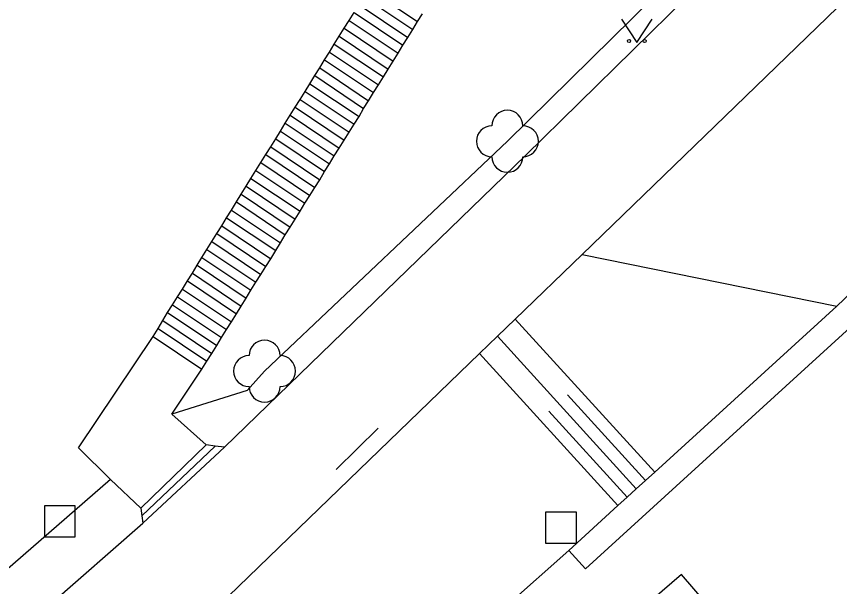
# Model space of a CAD drawing. Extents: x -737812 to -729375, y -1123000 to -1115500.
# Drawn here: x -736178.18 to -736151.61, y -1119440.71 to -1119422.3 of the extents above; entities that cross this region are included whole.
import ezdxf

# ---------------------------------------------------------------- set-up
doc = ezdxf.new("R2010")
doc.units = 0
for name, color, linetype in [('Doplněk polohopisu', 7, 'Continuous'), ('Hranice - ploty_ zdi', 7, 'Continuous'), ('Povr_ zn_ inž_ sítí - kan_', 7, 'Continuous'), ('Povr_ zn_ inž_ sítí - ner_', 7, 'Continuous'), ('Stavební objekty', 7, 'Continuous'), ('Výškopis', 7, 'Continuous'), ('Zeleň', 7, 'Continuous'), ('Značky druhů pozemků', 7, 'Continuous')]:
    doc.layers.add(name, color=color, linetype=linetype)

msp = doc.modelspace()

# ---------------------------------------------------------------- linework, layer by layer
at = {"layer": 'Doplněk polohopisu'}
for p, q in [((-736159.92, -1119429.98), (-736145.81, -1119416.33)), ((-736161.74, -1119426.79), (-736154.33, -1119419.5)), ((-736171.46, -1119436.21), (-736161.74, -1119426.79)), ((-736162.08, -1119432.07), (-736159.92, -1119429.98)), ((-736162.65, -1119432.62), (-736162.08, -1119432.07)), ((-736163.23, -1119433.18), (-736162.65, -1119432.62)), ((-736173.27, -1119442.88), (-736163.23, -1119433.18)), ((-736167.86, -1119436.93), (-736166.5, -1119435.59)), ((-736185.84, -1119448.92), (-736174.1, -1119438.66))]:
    msp.add_line(p, q, dxfattribs=at)
at = {"layer": 'Hranice - ploty_ zdi'}
for p, q in [((-736166.81, -1119421.41), (-736165.23, -1119422.46)), ((-736166.97, -1119421.66), (-736165.38, -1119422.72)), ((-736167.12, -1119421.92), (-736165.54, -1119422.98)), ((-736167.44, -1119422.43), (-736167.28, -1119422.17)), ((-736167.28, -1119422.17), (-736165.7, -1119423.23)), ((-736165.23, -1119422.46), (-736165.07, -1119422.21)), ((-736167.6, -1119422.68), (-736167.44, -1119422.43)), ((-736167.44, -1119422.43), (-736165.86, -1119423.49)), ((-736165.38, -1119422.72), (-736165.23, -1119422.46)), ((-736151.69, -1119431.65), (-736142.23, -1119422.5)), ((-736167.76, -1119422.94), (-736167.6, -1119422.68)), ((-736167.6, -1119422.68), (-736166.02, -1119423.74)), ((-736165.54, -1119422.98), (-736165.38, -1119422.72)), ((-736167.92, -1119423.19), (-736167.76, -1119422.94)), ((-736167.76, -1119422.94), (-736166.18, -1119424)), ((-736165.7, -1119423.23), (-736165.54, -1119422.98)), ((-736168.07, -1119423.45), (-736167.92, -1119423.19)), ((-736167.92, -1119423.19), (-736166.33, -1119424.25)), ((-736165.86, -1119423.49), (-736165.7, -1119423.23)), ((-736168.23, -1119423.7), (-736168.07, -1119423.45)), ((-736168.07, -1119423.45), (-736166.49, -1119424.51)), ((-736166.02, -1119423.74), (-736165.86, -1119423.49)), ((-736168.39, -1119423.96), (-736168.23, -1119423.7)), ((-736168.23, -1119423.7), (-736166.65, -1119424.76)), ((-736166.18, -1119424), (-736166.02, -1119423.74)), ((-736168.55, -1119424.21), (-736168.39, -1119423.96)), ((-736168.39, -1119423.96), (-736166.81, -1119425.02)), ((-736166.33, -1119424.25), (-736166.18, -1119424)), ((-736168.71, -1119424.47), (-736168.55, -1119424.21)), ((-736168.55, -1119424.21), (-736166.97, -1119425.27)), ((-736166.49, -1119424.51), (-736166.33, -1119424.25)), ((-736168.86, -1119424.72), (-736168.71, -1119424.47)), ((-736168.71, -1119424.47), (-736167.12, -1119425.53)), ((-736166.65, -1119424.76), (-736166.49, -1119424.51)), ((-736169.02, -1119424.98), (-736168.86, -1119424.72)), ((-736168.86, -1119424.72), (-736167.28, -1119425.78)), ((-736166.81, -1119425.02), (-736166.65, -1119424.76)), ((-736169.18, -1119425.23), (-736169.02, -1119424.98)), ((-736169.02, -1119424.98), (-736167.44, -1119426.04)), ((-736166.97, -1119425.27), (-736166.81, -1119425.02)), ((-736169.34, -1119425.49), (-736169.18, -1119425.23)), ((-736169.18, -1119425.23), (-736167.6, -1119426.29)), ((-736167.12, -1119425.53), (-736166.97, -1119425.27)), ((-736169.66, -1119426), (-736169.5, -1119425.74)), ((-736169.5, -1119425.74), (-736169.34, -1119425.49)), ((-736169.5, -1119425.74), (-736167.92, -1119426.8)), ((-736169.34, -1119425.49), (-736167.76, -1119426.55)), ((-736167.28, -1119425.78), (-736167.12, -1119425.53)), ((-736169.81, -1119426.25), (-736169.66, -1119426)), ((-736169.66, -1119426), (-736168.07, -1119427.06)), ((-736167.44, -1119426.04), (-736167.28, -1119425.78)), ((-736169.97, -1119426.51), (-736169.81, -1119426.25)), ((-736169.81, -1119426.25), (-736168.23, -1119427.31)), ((-736167.6, -1119426.29), (-736167.44, -1119426.04)), ((-736170.13, -1119426.76), (-736169.97, -1119426.51)), ((-736169.97, -1119426.51), (-736168.39, -1119427.57)), ((-736167.76, -1119426.55), (-736167.6, -1119426.29)), ((-736170.29, -1119427.02), (-736170.13, -1119426.76)), ((-736170.13, -1119426.76), (-736168.55, -1119427.82)), ((-736168.07, -1119427.06), (-736167.92, -1119426.8)), ((-736167.92, -1119426.8), (-736167.76, -1119426.55)), ((-736170.45, -1119427.27), (-736170.29, -1119427.02)), ((-736170.29, -1119427.02), (-736168.71, -1119428.08)), ((-736168.23, -1119427.31), (-736168.07, -1119427.06)), ((-736170.61, -1119427.53), (-736170.45, -1119427.27)), ((-736170.45, -1119427.27), (-736168.87, -1119428.33)), ((-736168.39, -1119427.57), (-736168.23, -1119427.31)), ((-736170.76, -1119427.78), (-736170.61, -1119427.53)), ((-736170.61, -1119427.53), (-736169.02, -1119428.59)), ((-736168.55, -1119427.82), (-736168.39, -1119427.57)), ((-736170.92, -1119428.04), (-736170.76, -1119427.78)), ((-736170.76, -1119427.78), (-736169.18, -1119428.84)), ((-736168.71, -1119428.08), (-736168.55, -1119427.82)), ((-736171.08, -1119428.29), (-736170.92, -1119428.04)), ((-736170.92, -1119428.04), (-736169.34, -1119429.1)), ((-736168.87, -1119428.33), (-736168.71, -1119428.08)), ((-736171.24, -1119428.55), (-736171.08, -1119428.29)), ((-736171.08, -1119428.29), (-736169.5, -1119429.35)), ((-736169.02, -1119428.59), (-736168.87, -1119428.33)), ((-736171.4, -1119428.8), (-736171.24, -1119428.55)), ((-736171.24, -1119428.55), (-736169.66, -1119429.61)), ((-736169.18, -1119428.84), (-736169.02, -1119428.59)), ((-736171.55, -1119429.06), (-736171.4, -1119428.8)), ((-736171.4, -1119428.8), (-736169.81, -1119429.86)), ((-736169.34, -1119429.1), (-736169.18, -1119428.84)), ((-736171.71, -1119429.31), (-736171.55, -1119429.06)), ((-736171.55, -1119429.06), (-736169.97, -1119430.12)), ((-736169.5, -1119429.35), (-736169.34, -1119429.1)), ((-736171.87, -1119429.57), (-736171.71, -1119429.31)), ((-736171.71, -1119429.31), (-736170.13, -1119430.37)), ((-736169.66, -1119429.61), (-736169.5, -1119429.35)), ((-736172.03, -1119429.82), (-736171.87, -1119429.57)), ((-736171.87, -1119429.57), (-736170.29, -1119430.63)), ((-736169.81, -1119429.86), (-736169.66, -1119429.61)), ((-736172.19, -1119430.08), (-736172.03, -1119429.82)), ((-736172.03, -1119429.82), (-736170.45, -1119430.88)), ((-736169.97, -1119430.12), (-736169.81, -1119429.86)), ((-736172.35, -1119430.33), (-736172.19, -1119430.08)), ((-736172.19, -1119430.08), (-736170.61, -1119431.14)), ((-736170.13, -1119430.37), (-736169.97, -1119430.12)), ((-736172.5, -1119430.59), (-736172.35, -1119430.33)), ((-736172.35, -1119430.33), (-736170.76, -1119431.39)), ((-736170.29, -1119430.63), (-736170.13, -1119430.37)), ((-736172.66, -1119430.84), (-736172.5, -1119430.59)), ((-736172.5, -1119430.59), (-736170.92, -1119431.65)), ((-736170.45, -1119430.88), (-736170.29, -1119430.63)), ((-736172.82, -1119431.1), (-736172.66, -1119430.84)), ((-736172.66, -1119430.84), (-736171.08, -1119431.9)), ((-736170.61, -1119431.14), (-736170.45, -1119430.88)), ((-736172.98, -1119431.35), (-736172.82, -1119431.1)), ((-736172.82, -1119431.1), (-736171.24, -1119432.16)), ((-736170.76, -1119431.39), (-736170.61, -1119431.14)), ((-736173.14, -1119431.61), (-736172.98, -1119431.35)), ((-736172.98, -1119431.35), (-736171.4, -1119432.41)), ((-736170.92, -1119431.65), (-736170.76, -1119431.39)), ((-736173.45, -1119432.12), (-736173.3, -1119431.86)), ((-736173.3, -1119431.86), (-736173.14, -1119431.61)), ((-736173.3, -1119431.86), (-736171.71, -1119432.92)), ((-736173.14, -1119431.61), (-736171.56, -1119432.67)), ((-736171.08, -1119431.9), (-736170.92, -1119431.65)), ((-736157.57, -1119437.01), (-736151.69, -1119431.65)), ((-736173.61, -1119432.37), (-736173.45, -1119432.12)), ((-736173.45, -1119432.12), (-736171.87, -1119433.18)), ((-736171.24, -1119432.16), (-736171.08, -1119431.9)), ((-736173.77, -1119432.63), (-736173.61, -1119432.37)), ((-736173.61, -1119432.37), (-736172.03, -1119433.43)), ((-736171.4, -1119432.41), (-736171.24, -1119432.16)), ((-736151.14, -1119432.23), (-736159.81, -1119440.13)), ((-736176.18, -1119436.23), (-736173.77, -1119432.63)), ((-736173.77, -1119432.63), (-736172.19, -1119433.69)), ((-736171.56, -1119432.67), (-736171.4, -1119432.41)), ((-736171.87, -1119433.18), (-736171.71, -1119432.92)), ((-736171.71, -1119432.92), (-736171.56, -1119432.67)), ((-736172.03, -1119433.43), (-736171.87, -1119433.18)), ((-736172.19, -1119433.69), (-736172.03, -1119433.43)), ((-736173.16, -1119435.14), (-736172.19, -1119433.69)), ((-736172.05, -1119436.13), (-736173.16, -1119435.14)), ((-736175.14, -1119437.25), (-736176.18, -1119436.23)), ((-736172.05, -1119436.13), (-736174.16, -1119438.17)), ((-736174.13, -1119438.42), (-736171.76, -1119436.17)), ((-736174.1, -1119438.66), (-736171.46, -1119436.21)), ((-736171.76, -1119436.17), (-736172.05, -1119436.13)), ((-736171.46, -1119436.21), (-736171.76, -1119436.17)), ((-736157.87, -1119437.28), (-736157.57, -1119437.01)), ((-736174.16, -1119438.17), (-736175.14, -1119437.25)), ((-736158.17, -1119437.55), (-736157.87, -1119437.28)), ((-736158.46, -1119437.82), (-736158.17, -1119437.55)), ((-736158.76, -1119438.09), (-736158.46, -1119437.82)), ((-736174.16, -1119438.17), (-736174.13, -1119438.42)), ((-736160.35, -1119439.54), (-736158.76, -1119438.09)), ((-736174.13, -1119438.42), (-736174.1, -1119438.66))]:
    msp.add_line(p, q, dxfattribs=at)
at = {"layer": 'Povr_ zn_ inž_ sítí - kan_'}
for p, q in [((-736176.28, -1119438.1), (-736177.28, -1119438.1)), ((-736177.28, -1119438.1), (-736177.28, -1119439.1)), ((-736176.28, -1119439.1), (-736176.28, -1119438.1)), ((-736177.28, -1119439.1), (-736176.28, -1119439.1))]:
    msp.add_line(p, q, dxfattribs=at)
at = {"layer": 'Povr_ zn_ inž_ sítí - ner_'}
for p, q in [((-736160.1, -1119438.3), (-736161.1, -1119438.3)), ((-736161.1, -1119438.3), (-736161.1, -1119439.3)), ((-736160.1, -1119439.3), (-736160.1, -1119438.3)), ((-736161.1, -1119439.3), (-736160.1, -1119439.3))]:
    msp.add_line(p, q, dxfattribs=at)
at = {"layer": 'Stavební objekty'}
for p in [(-736171.02, -1119449.01), (-736159.81, -1119440.13)]:
    msp.add_line(p, (-736160.35, -1119439.54), dxfattribs=at)
msp.add_lwpolyline([(-736156.71, -1119440.32), (-736159.2, -1119442.47), (-736156.64, -1119445.43), (-736154.12, -1119443.32), (-736156.71, -1119440.32)], dxfattribs=at)
at = {"layer": 'Výškopis'}
for p, q in [((-736162.08, -1119432.07), (-736157.57, -1119437.01)), ((-736162.65, -1119432.62), (-736158.17, -1119437.55)), ((-736163.23, -1119433.18), (-736158.76, -1119438.09)), ((-736160.39, -1119434.52), (-736157.87, -1119437.28)), ((-736160.99, -1119435.04), (-736158.46, -1119437.82))]:
    msp.add_line(p, q, dxfattribs=at)
at = {"layer": 'Zeleň'}
for p, q in [((-736154.82, -1119418.94), (-736162.33, -1119426.33)), ((-736162.33, -1119426.33), (-736170.17, -1119433.75)), ((-736159.92, -1119429.98), (-736151.69, -1119431.65)), ((-736170.17, -1119433.75), (-736170.73, -1119434.38)), ((-736170.73, -1119434.38), (-736173.16, -1119435.14)), ((-736175.14, -1119437.25), (-736197.58, -1119456.73))]:
    msp.add_line(p, q, dxfattribs=at)
for centre in [(-736162.33, -1119426.33), (-736170.17, -1119433.75)]:
    msp.add_circle(centre, 0.0005, dxfattribs=at)
for centre, start, end in [((-736162.33, -1119425.83), 0, 180), ((-736162.83, -1119426.33), 90, 270), ((-736161.83, -1119426.33), 270, 90), ((-736162.33, -1119426.83), 180, 360), ((-736170.17, -1119433.25), 0, 180), ((-736170.67, -1119433.75), 90, 270), ((-736169.67, -1119433.75), 270, 90), ((-736170.17, -1119434.25), 180, 360)]:
    msp.add_arc(centre, 0.5, start, end, dxfattribs=at)
at = {"layer": 'Značky druhů pozemků'}
msp.add_lwpolyline([(-736158.65, -1119422.39), (-736158.15, -1119423.14), (-736157.65, -1119422.39)], dxfattribs=at)
for centre in [(-736158.4, -1119423.09), (-736157.9, -1119423.09)]:
    msp.add_circle(centre, 0.05, dxfattribs=at)

doc.saveas('drawing.dxf')
